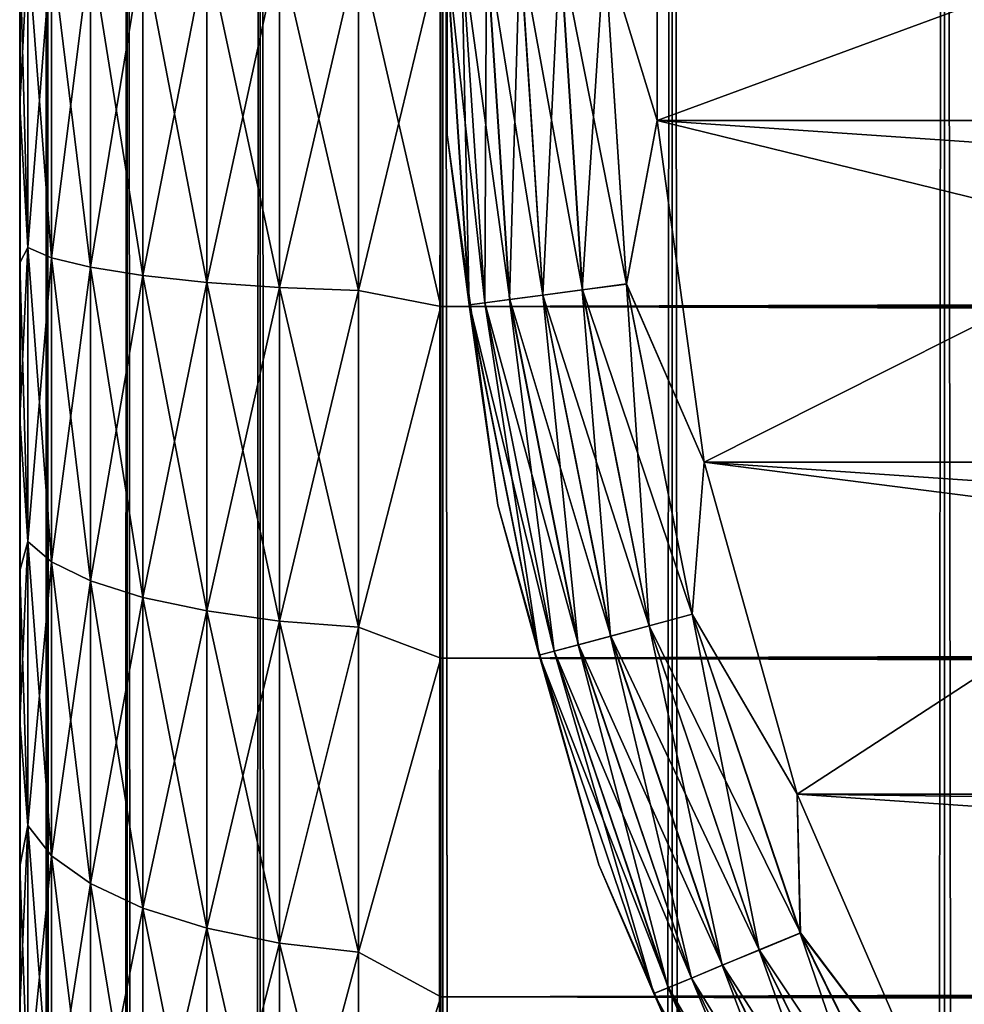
# Model space of a CAD drawing. Extents: x -265 to 265, y 0 to 1307.
# Tile 261 of 356: x -265 to -260.51, y 1274.98 to 1279.66. Entities that reach past the tile are written whole.
import ezdxf

# ---------------------------------------------------------------- set-up
doc = ezdxf.new("R2010")
doc.units = 0
doc.header["$LTSCALE"] = 81.481481
for name, color, linetype in [('103', 7, 'CONTINUOUS'), ('2', 7, 'CONTINUOUS'), ('4', 7, 'CONTINUOUS'), ('6', 7, 'CONTINUOUS'), ('83', 7, 'CONTINUOUS'), ('84', 7, 'CONTINUOUS'), ('93', 7, 'CONTINUOUS'), ('94', 7, 'CONTINUOUS'), ('95', 7, 'CONTINUOUS'), ('99', 7, 'CONTINUOUS')]:
    doc.layers.add(name, color=color, linetype=linetype)

msp = doc.modelspace()

# ---------------------------------------------------------------- linework, layer by layer
at = {"layer": '103', "color": 7, "linetype": 'CONTINUOUS'}
for points in [[(-262.9697, 1280.8872, -26), (-262.9697, 1279.1128, -26), (-262.9752, 1280, -25.7786), (-262.9697, 1280.8872, -26)], [(-261.972, 1279.1811, -25), (-261.972, 1280.8189, -25), (-262.2225, 1280, -25.0251), (-261.972, 1279.1811, -25)], [(-262.9697, 1279.1128, -26), (-262.8642, 1278.3064, -25.7786), (-262.9752, 1280, -25.7786), (-262.9697, 1279.1128, -26)], [(-262.8642, 1278.3064, -25.7786), (-262.9014, 1280, -25.5669), (-262.9752, 1280, -25.7786), (-262.8642, 1278.3064, -25.7786)], [(-262.791, 1278.316, -25.5669), (-262.7823, 1280, -25.377), (-262.9014, 1280, -25.5669), (-262.791, 1278.316, -25.5669)], [(-262.791, 1278.316, -25.5669), (-262.9014, 1280, -25.5669), (-262.8642, 1278.3064, -25.7786), (-262.791, 1278.316, -25.5669)], [(-262.6729, 1278.3316, -25.377), (-262.7823, 1280, -25.377), (-262.791, 1278.316, -25.5669), (-262.6729, 1278.3316, -25.377)], [(-262.6729, 1278.3316, -25.377), (-262.6238, 1280, -25.2184), (-262.7823, 1280, -25.377), (-262.6729, 1278.3316, -25.377)], [(-262.5158, 1278.3523, -25.2184), (-262.6238, 1280, -25.2184), (-262.6729, 1278.3316, -25.377), (-262.5158, 1278.3523, -25.2184)], [(-262.5158, 1278.3523, -25.2184), (-262.4341, 1280, -25.0991), (-262.6238, 1280, -25.2184), (-262.5158, 1278.3523, -25.2184)], [(-262.3277, 1278.377, -25.0991), (-262.4341, 1280, -25.0991), (-262.5158, 1278.3523, -25.2184), (-262.3277, 1278.377, -25.0991)], [(-262.3277, 1278.377, -25.0991), (-262.2225, 1280, -25.0251), (-262.4341, 1280, -25.0991), (-262.3277, 1278.377, -25.0991)], [(-262.118, 1278.4046, -25.0251), (-262.2225, 1280, -25.0251), (-262.3277, 1278.377, -25.0991), (-262.118, 1278.4046, -25.0251)], [(-262.118, 1278.4046, -25.0251), (-261.972, 1279.1811, -25), (-262.2225, 1280, -25.0251), (-262.118, 1278.4046, -25.0251)], [(-261.749, 1277.5585, -25), (-261.972, 1279.1811, -25), (-262.118, 1278.4046, -25.0251), (-261.749, 1277.5585, -25)], [(-262.9697, 1279.1128, -26), (-262.7281, 1277.3551, -26), (-262.8642, 1278.3064, -25.7786), (-262.9697, 1279.1128, -26)], [(-262.0104, 1276.7818, -25.0991), (-262.118, 1278.4046, -25.0251), (-262.3277, 1278.377, -25.0991), (-262.0104, 1276.7818, -25.0991)], [(-261.806, 1276.8366, -25.0251), (-261.749, 1277.5585, -25), (-262.118, 1278.4046, -25.0251), (-261.806, 1276.8366, -25.0251)], [(-261.806, 1276.8366, -25.0251), (-262.118, 1278.4046, -25.0251), (-262.0104, 1276.7818, -25.0991), (-261.806, 1276.8366, -25.0251)], [(-262.3467, 1276.6917, -25.377), (-262.5158, 1278.3523, -25.2184), (-262.6729, 1278.3316, -25.377), (-262.3467, 1276.6917, -25.377)], [(-262.1937, 1276.7327, -25.2184), (-262.3277, 1278.377, -25.0991), (-262.5158, 1278.3523, -25.2184), (-262.1937, 1276.7327, -25.2184)], [(-262.1937, 1276.7327, -25.2184), (-262.5158, 1278.3523, -25.2184), (-262.3467, 1276.6917, -25.377), (-262.1937, 1276.7327, -25.2184)], [(-262.0104, 1276.7818, -25.0991), (-262.3277, 1278.377, -25.0991), (-262.1937, 1276.7327, -25.2184), (-262.0104, 1276.7818, -25.0991)], [(-262.5331, 1276.6418, -25.7786), (-262.791, 1278.316, -25.5669), (-262.8642, 1278.3064, -25.7786), (-262.5331, 1276.6418, -25.7786)], [(-262.7281, 1277.3551, -26), (-262.5331, 1276.6418, -25.7786), (-262.8642, 1278.3064, -25.7786), (-262.7281, 1277.3551, -26)], [(-262.4618, 1276.6609, -25.5669), (-262.6729, 1278.3316, -25.377), (-262.791, 1278.316, -25.5669), (-262.4618, 1276.6609, -25.5669)], [(-262.4618, 1276.6609, -25.5669), (-262.791, 1278.316, -25.5669), (-262.5331, 1276.6418, -25.7786), (-262.4618, 1276.6609, -25.5669)], [(-262.3467, 1276.6917, -25.377), (-262.6729, 1278.3316, -25.377), (-262.4618, 1276.6609, -25.5669), (-262.3467, 1276.6917, -25.377)], [(-261.3071, 1275.9814, -25), (-261.749, 1277.5585, -25), (-261.806, 1276.8366, -25.0251), (-261.3071, 1275.9814, -25)], [(-262.7281, 1277.3551, -26), (-262.2494, 1275.6466, -26), (-262.5331, 1276.6418, -25.7786), (-262.7281, 1277.3551, -26)], [(-261.4876, 1275.2417, -25.0991), (-261.806, 1276.8366, -25.0251), (-262.0104, 1276.7818, -25.0991), (-261.4876, 1275.2417, -25.0991)], [(-261.2921, 1275.3226, -25.0251), (-261.3071, 1275.9814, -25), (-261.806, 1276.8366, -25.0251), (-261.2921, 1275.3226, -25.0251)], [(-261.2921, 1275.3226, -25.0251), (-261.806, 1276.8366, -25.0251), (-261.4876, 1275.2417, -25.0991), (-261.2921, 1275.3226, -25.0251)], [(-261.6629, 1275.1691, -25.2184), (-262.0104, 1276.7818, -25.0991), (-262.1937, 1276.7327, -25.2184), (-261.6629, 1275.1691, -25.2184)], [(-261.4876, 1275.2417, -25.0991), (-262.0104, 1276.7818, -25.0991), (-261.6629, 1275.1691, -25.2184), (-261.4876, 1275.2417, -25.0991)], [(-261.8093, 1275.1084, -25.377), (-262.1937, 1276.7327, -25.2184), (-262.3467, 1276.6917, -25.377), (-261.8093, 1275.1084, -25.377)], [(-261.6629, 1275.1691, -25.2184), (-262.1937, 1276.7327, -25.2184), (-261.8093, 1275.1084, -25.377), (-261.6629, 1275.1691, -25.2184)], [(-261.9875, 1275.0346, -25.7786), (-262.4618, 1276.6609, -25.5669), (-262.5331, 1276.6418, -25.7786), (-261.9875, 1275.0346, -25.7786)], [(-261.9193, 1275.0629, -25.5669), (-262.3467, 1276.6917, -25.377), (-262.4618, 1276.6609, -25.5669), (-261.9193, 1275.0629, -25.5669)], [(-261.9193, 1275.0629, -25.5669), (-262.4618, 1276.6609, -25.5669), (-261.9875, 1275.0346, -25.7786), (-261.9193, 1275.0629, -25.5669)], [(-261.8093, 1275.1084, -25.377), (-262.3467, 1276.6917, -25.377), (-261.9193, 1275.0629, -25.5669), (-261.8093, 1275.1084, -25.377)], [(-262.2494, 1275.6466, -26), (-261.9875, 1275.0346, -25.7786), (-262.5331, 1276.6418, -25.7786), (-262.2494, 1275.6466, -26)], [(-260.6546, 1274.4792, -25), (-261.3071, 1275.9814, -25), (-261.2921, 1275.3226, -25.0251), (-260.6546, 1274.4792, -25)], [(-262.2494, 1275.6466, -26), (-261.5425, 1274.0192, -26), (-261.9875, 1275.0346, -25.7786), (-262.2494, 1275.6466, -26)], [(-260.7682, 1273.783, -25.0991), (-261.2921, 1275.3226, -25.0251), (-261.4876, 1275.2417, -25.0991), (-260.7682, 1273.783, -25.0991)], [(-260.585, 1273.8887, -25.0251), (-260.6546, 1274.4792, -25), (-261.2921, 1275.3226, -25.0251), (-260.585, 1273.8887, -25.0251)], [(-260.585, 1273.8887, -25.0251), (-261.2921, 1275.3226, -25.0251), (-260.7682, 1273.783, -25.0991), (-260.585, 1273.8887, -25.0251)], [(-260.9326, 1273.6881, -25.2184), (-261.4876, 1275.2417, -25.0991), (-261.6629, 1275.1691, -25.2184), (-260.9326, 1273.6881, -25.2184)], [(-260.7682, 1273.783, -25.0991), (-261.4876, 1275.2417, -25.0991), (-260.9326, 1273.6881, -25.2184), (-260.7682, 1273.783, -25.0991)], [(-261.0698, 1273.6089, -25.377), (-261.6629, 1275.1691, -25.2184), (-261.8093, 1275.1084, -25.377), (-261.0698, 1273.6089, -25.377)], [(-260.9326, 1273.6881, -25.2184), (-261.6629, 1275.1691, -25.2184), (-261.0698, 1273.6089, -25.377), (-260.9326, 1273.6881, -25.2184)], [(-261.1729, 1273.5493, -25.5669), (-261.8093, 1275.1084, -25.377), (-261.9193, 1275.0629, -25.5669), (-261.1729, 1273.5493, -25.5669)], [(-261.0698, 1273.6089, -25.377), (-261.8093, 1275.1084, -25.377), (-261.1729, 1273.5493, -25.5669), (-261.0698, 1273.6089, -25.377)], [(-261.2368, 1273.5124, -25.7786), (-261.9193, 1275.0629, -25.5669), (-261.9875, 1275.0346, -25.7786), (-261.2368, 1273.5124, -25.7786)], [(-261.1729, 1273.5493, -25.5669), (-261.9193, 1275.0629, -25.5669), (-261.2368, 1273.5124, -25.7786), (-261.1729, 1273.5493, -25.5669)], [(-261.5425, 1274.0192, -26), (-261.2368, 1273.5124, -25.7786), (-261.9875, 1275.0346, -25.7786), (-261.5425, 1274.0192, -26)]]:
    msp.add_3dface(points, dxfattribs=at)
at = {"layer": '2', "color": 7, "linetype": 'CONTINUOUS'}
for points in [[(-265, 1280, 38), (-265, 1280, 17), (-265, 1279.251, 17.0267), (-265, 1280, 38)], [(-265, 1279.251, 37.9733), (-265, 1280, 38), (-265, 1279.251, 17.0267), (-265, 1279.251, 37.9733)], [(-265, 1278.5057, 37.8931), (-265, 1279.251, 37.9733), (-265, 1278.5057, 17.1069), (-265, 1278.5057, 37.8931)], [(-265, 1278.5057, 17.1069), (-265, 1279.251, 37.9733), (-265, 1279.251, 17.0267), (-265, 1278.5057, 17.1069)], [(-265, 1277.7681, 37.7601), (-265, 1278.5057, 37.8931), (-265, 1277.7681, 17.2399), (-265, 1277.7681, 37.7601)], [(-265, 1277.7681, 17.2399), (-265, 1278.5057, 37.8931), (-265, 1278.5057, 17.1069), (-265, 1277.7681, 17.2399)], [(-265, 1277.0419, 37.5747), (-265, 1277.7681, 37.7601), (-265, 1277.0419, 17.4253), (-265, 1277.0419, 37.5747)], [(-265, 1277.0419, 17.4253), (-265, 1277.7681, 37.7601), (-265, 1277.7681, 17.2399), (-265, 1277.0419, 17.4253)], [(-265, 1276.3307, 37.338), (-265, 1277.0419, 37.5747), (-265, 1276.3307, 17.662), (-265, 1276.3307, 37.338)], [(-265, 1276.3307, 17.662), (-265, 1277.0419, 37.5747), (-265, 1277.0419, 17.4253), (-265, 1276.3307, 17.662)], [(-265, 1275.6382, 37.0512), (-265, 1276.3307, 37.338), (-265, 1275.6382, 17.9488), (-265, 1275.6382, 37.0512)], [(-265, 1275.6382, 17.9488), (-265, 1276.3307, 37.338), (-265, 1276.3307, 17.662), (-265, 1275.6382, 17.9488)], [(-265, 1274.9679, 36.7156), (-265, 1275.6382, 37.0512), (-265, 1274.9679, 18.2844), (-265, 1274.9679, 36.7156)], [(-265, 1274.9679, 18.2844), (-265, 1275.6382, 37.0512), (-265, 1275.6382, 17.9488), (-265, 1274.9679, 18.2844)]]:
    msp.add_3dface(points, dxfattribs=at)
at = {"layer": '4', "color": 7, "linetype": 'CONTINUOUS'}
for points in [[(263, 1280, 40), (-263, 1280, 40), (-263, 1278.2979, 39.8836), (263, 1280, 40)], [(-263, 1280, 15), (263, 1280, 15), (263, 1278.2979, 15.1164), (-263, 1280, 15)], [(-263, 1278.2979, 15.1164), (-263, 1280, 15), (263, 1278.2979, 15.1164), (-263, 1278.2979, 15.1164)], [(263, 1280, 40), (-263, 1278.2979, 39.8836), (263, 1278.2979, 39.8836), (263, 1280, 40)], [(-263, 1276.6275, 15.4635), (-263, 1278.2979, 15.1164), (263, 1276.6275, 15.4635), (-263, 1276.6275, 15.4635)], [(263, 1276.6275, 15.4635), (-263, 1278.2979, 15.1164), (263, 1278.2979, 15.1164), (263, 1276.6275, 15.4635)], [(-263, 1278.2979, 39.8836), (-263, 1276.6275, 39.5365), (263, 1278.2979, 39.8836), (-263, 1278.2979, 39.8836)], [(263, 1278.2979, 39.8836), (-263, 1276.6275, 39.5365), (263, 1276.6275, 39.5365), (263, 1278.2979, 39.8836)], [(-263, 1275.02, 16.0349), (-263, 1276.6275, 15.4635), (263, 1275.02, 16.0349), (-263, 1275.02, 16.0349)], [(263, 1275.02, 16.0349), (-263, 1276.6275, 15.4635), (263, 1276.6275, 15.4635), (263, 1275.02, 16.0349)], [(-263, 1276.6275, 39.5365), (-263, 1275.02, 38.9651), (263, 1276.6275, 39.5365), (-263, 1276.6275, 39.5365)], [(263, 1276.6275, 39.5365), (-263, 1275.02, 38.9651), (263, 1275.02, 38.9651), (263, 1276.6275, 39.5365)], [(-263, 1273.5052, 16.8198), (-263, 1275.02, 16.0349), (263, 1273.5052, 16.8198), (-263, 1273.5052, 16.8198)], [(263, 1273.5052, 16.8198), (-263, 1275.02, 16.0349), (263, 1275.02, 16.0349), (263, 1273.5052, 16.8198)], [(-263, 1275.02, 38.9651), (-263, 1273.5052, 38.1802), (263, 1275.02, 38.9651), (-263, 1275.02, 38.9651)], [(263, 1275.02, 38.9651), (-263, 1273.5052, 38.1802), (263, 1273.5052, 38.1802), (263, 1275.02, 38.9651)]]:
    msp.add_3dface(points, dxfattribs=at)
at = {"layer": '6', "color": 7, "linetype": 'CONTINUOUS'}
for points in [[(-265, 1279.251, 17.0267), (-265, 1280, 17), (-264.962, 1278.5788, 16.7053), (-265, 1279.251, 17.0267)], [(-264.962, 1278.5788, 16.7053), (-265, 1280, 17), (-264.962, 1280, 16.6121), (-264.962, 1278.5788, 16.7053)], [(-265, 1280, 38), (-265, 1279.251, 37.9733), (-264.962, 1280, 38.3879), (-265, 1280, 38)], [(-264.962, 1280, 38.3879), (-265, 1279.251, 37.9733), (-264.962, 1278.5788, 38.2947), (-264.962, 1280, 38.3879)], [(-264.962, 1280, 38.3879), (-264.962, 1278.5788, 38.2947), (-264.8485, 1280, 38.7636), (-264.962, 1280, 38.3879)], [(-264.8485, 1280, 38.7636), (-264.962, 1278.5788, 38.2947), (-264.8485, 1278.5298, 38.6672), (-264.8485, 1280, 38.7636)], [(-264.962, 1278.5788, 16.7053), (-264.962, 1280, 16.6121), (-264.8485, 1278.5298, 16.3328), (-264.962, 1278.5788, 16.7053)], [(-264.8485, 1278.5298, 16.3328), (-264.962, 1280, 16.6121), (-264.8485, 1280, 16.2364), (-264.8485, 1278.5298, 16.3328)], [(-264.8485, 1280, 38.7636), (-264.8485, 1278.5298, 38.6672), (-264.6638, 1280, 39.1098), (-264.8485, 1280, 38.7636)], [(-264.6638, 1280, 39.1098), (-264.8485, 1278.5298, 38.6672), (-264.6638, 1278.4846, 39.0105), (-264.6638, 1280, 39.1098)], [(-264.8485, 1278.5298, 16.3328), (-264.8485, 1280, 16.2364), (-264.6638, 1278.4846, 15.9895), (-264.8485, 1278.5298, 16.3328)], [(-264.6638, 1278.4846, 15.9895), (-264.8485, 1280, 16.2364), (-264.6638, 1280, 15.8902), (-264.6638, 1278.4846, 15.9895)], [(-264.6638, 1280, 39.1098), (-264.6638, 1278.4846, 39.0105), (-264.415, 1280, 39.4134), (-264.6638, 1280, 39.1098)], [(-264.415, 1280, 39.4134), (-264.6638, 1278.4846, 39.0105), (-264.415, 1278.445, 39.3115), (-264.415, 1280, 39.4134)], [(-264.6638, 1278.4846, 15.9895), (-264.6638, 1280, 15.8902), (-264.415, 1278.445, 15.6885), (-264.6638, 1278.4846, 15.9895)], [(-264.415, 1278.445, 15.6885), (-264.6638, 1280, 15.8902), (-264.415, 1280, 15.5866), (-264.415, 1278.445, 15.6885)], [(-264.415, 1280, 39.4134), (-264.415, 1278.445, 39.3115), (-264.1118, 1280, 39.6625), (-264.415, 1280, 39.4134)], [(-264.1118, 1280, 39.6625), (-264.415, 1278.445, 39.3115), (-264.1118, 1278.4125, 39.5585), (-264.1118, 1280, 39.6625)], [(-264.415, 1278.445, 15.6885), (-264.415, 1280, 15.5866), (-264.1118, 1278.4125, 15.4415), (-264.415, 1278.445, 15.6885)], [(-264.1118, 1278.4125, 15.4415), (-264.415, 1280, 15.5866), (-264.1118, 1280, 15.3375), (-264.1118, 1278.4125, 15.4415)], [(-264.1118, 1280, 39.6625), (-264.1118, 1278.4125, 39.5585), (-263.7657, 1280, 39.8476), (-264.1118, 1280, 39.6625)], [(-263.7657, 1280, 39.8476), (-264.1118, 1278.4125, 39.5585), (-263.7657, 1278.3883, 39.742), (-263.7657, 1280, 39.8476)], [(-264.1118, 1278.4125, 15.4415), (-264.1118, 1280, 15.3375), (-263.7657, 1278.3883, 15.258), (-264.1118, 1278.4125, 15.4415)], [(-263.7657, 1278.3883, 15.258), (-264.1118, 1280, 15.3375), (-263.7657, 1280, 15.1524), (-263.7657, 1278.3883, 15.258)], [(-263.7657, 1280, 39.8476), (-263.7657, 1278.3883, 39.742), (-263.3902, 1280, 39.9616), (-263.7657, 1280, 39.8476)], [(-263.3902, 1280, 39.9616), (-263.7657, 1278.3883, 39.742), (-263.3902, 1278.3734, 39.855), (-263.3902, 1280, 39.9616)], [(-263.7657, 1278.3883, 15.258), (-263.7657, 1280, 15.1524), (-263.3902, 1278.3734, 15.145), (-263.7657, 1278.3883, 15.258)], [(-263.3902, 1278.3734, 15.145), (-263.7657, 1280, 15.1524), (-263.3902, 1280, 15.0384), (-263.3902, 1278.3734, 15.145)], [(-263, 1278.2979, 39.8836), (-263, 1280, 40), (-263.3902, 1278.3734, 39.855), (-263, 1278.2979, 39.8836)], [(-263, 1280, 40), (-263.3902, 1280, 39.9616), (-263.3902, 1278.3734, 39.855), (-263, 1280, 40)], [(-263, 1280, 15), (-263, 1278.2979, 15.1164), (-263.3902, 1280, 15.0384), (-263, 1280, 15)], [(-263, 1278.2979, 15.1164), (-263.3902, 1278.3734, 15.145), (-263.3902, 1280, 15.0384), (-263, 1278.2979, 15.1164)], [(-265, 1279.251, 37.9733), (-265, 1278.5057, 37.8931), (-264.962, 1278.5788, 38.2947), (-265, 1279.251, 37.9733)], [(-265, 1278.5057, 17.1069), (-265, 1279.251, 17.0267), (-264.962, 1278.5788, 16.7053), (-265, 1278.5057, 17.1069)], [(-265, 1278.5057, 37.8931), (-265, 1277.7681, 37.7601), (-264.962, 1278.5788, 38.2947), (-265, 1278.5057, 37.8931)], [(-264.962, 1278.5788, 38.2947), (-265, 1277.7681, 37.7601), (-264.962, 1277.182, 38.0169), (-264.962, 1278.5788, 38.2947)], [(-264.962, 1277.182, 16.9831), (-265, 1278.5057, 17.1069), (-264.962, 1278.5788, 16.7053), (-264.962, 1277.182, 16.9831)], [(-264.962, 1278.5788, 38.2947), (-264.962, 1277.182, 38.0169), (-264.8485, 1278.5298, 38.6672), (-264.962, 1278.5788, 38.2947)], [(-264.962, 1277.182, 16.9831), (-264.962, 1278.5788, 16.7053), (-264.8485, 1277.0848, 16.6202), (-264.962, 1277.182, 16.9831)], [(-264.8485, 1277.0848, 16.6202), (-264.962, 1278.5788, 16.7053), (-264.8485, 1278.5298, 16.3328), (-264.8485, 1277.0848, 16.6202)], [(-264.8485, 1278.5298, 38.6672), (-264.962, 1277.182, 38.0169), (-264.8485, 1277.0848, 38.3798), (-264.8485, 1278.5298, 38.6672)], [(-264.8485, 1278.5298, 38.6672), (-264.8485, 1277.0848, 38.3798), (-264.6638, 1278.4846, 39.0105), (-264.8485, 1278.5298, 38.6672)], [(-264.8485, 1277.0848, 16.6202), (-264.8485, 1278.5298, 16.3328), (-264.6638, 1276.9952, 16.2858), (-264.8485, 1277.0848, 16.6202)], [(-264.6638, 1276.9952, 16.2858), (-264.8485, 1278.5298, 16.3328), (-264.6638, 1278.4846, 15.9895), (-264.6638, 1276.9952, 16.2858)], [(-265, 1277.7681, 17.2399), (-265, 1278.5057, 17.1069), (-264.962, 1277.182, 16.9831), (-265, 1277.7681, 17.2399)], [(-264.6638, 1278.4846, 39.0105), (-264.8485, 1277.0848, 38.3798), (-264.6638, 1276.9952, 38.7142), (-264.6638, 1278.4846, 39.0105)], [(-264.6638, 1278.4846, 39.0105), (-264.6638, 1276.9952, 38.7142), (-264.415, 1278.445, 39.3115), (-264.6638, 1278.4846, 39.0105)], [(-264.6638, 1276.9952, 16.2858), (-264.6638, 1278.4846, 15.9895), (-264.415, 1276.9166, 15.9926), (-264.6638, 1276.9952, 16.2858)], [(-264.415, 1276.9166, 15.9926), (-264.6638, 1278.4846, 15.9895), (-264.415, 1278.445, 15.6885), (-264.415, 1276.9166, 15.9926)], [(-264.415, 1278.445, 39.3115), (-264.6638, 1276.9952, 38.7142), (-264.415, 1276.9166, 39.0074), (-264.415, 1278.445, 39.3115)], [(-264.415, 1278.445, 39.3115), (-264.415, 1276.9166, 39.0074), (-264.1118, 1278.4125, 39.5585), (-264.415, 1278.445, 39.3115)], [(-264.415, 1276.9166, 15.9926), (-264.415, 1278.445, 15.6885), (-264.1118, 1276.8521, 15.7519), (-264.415, 1276.9166, 15.9926)], [(-264.1118, 1276.8521, 15.7519), (-264.415, 1278.445, 15.6885), (-264.1118, 1278.4125, 15.4415), (-264.1118, 1276.8521, 15.7519)], [(-264.1118, 1278.4125, 39.5585), (-264.415, 1276.9166, 39.0074), (-264.1118, 1276.8521, 39.2481), (-264.1118, 1278.4125, 39.5585)], [(-264.1118, 1278.4125, 39.5585), (-264.1118, 1276.8521, 39.2481), (-263.7657, 1278.3883, 39.742), (-264.1118, 1278.4125, 39.5585)], [(-264.1118, 1276.8521, 15.7519), (-264.1118, 1278.4125, 15.4415), (-263.7657, 1276.8042, 15.5731), (-264.1118, 1276.8521, 15.7519)], [(-263.7657, 1276.8042, 15.5731), (-264.1118, 1278.4125, 15.4415), (-263.7657, 1278.3883, 15.258), (-263.7657, 1276.8042, 15.5731)], [(-263.7657, 1278.3883, 39.742), (-264.1118, 1276.8521, 39.2481), (-263.7657, 1276.8042, 39.4269), (-263.7657, 1278.3883, 39.742)], [(-263.7657, 1278.3883, 39.742), (-263.7657, 1276.8042, 39.4269), (-263.3902, 1278.3734, 39.855), (-263.7657, 1278.3883, 39.742)], [(-263.7657, 1276.8042, 15.5731), (-263.7657, 1278.3883, 15.258), (-263.3902, 1276.7747, 15.463), (-263.7657, 1276.8042, 15.5731)], [(-263.3902, 1276.7747, 15.463), (-263.7657, 1278.3883, 15.258), (-263.3902, 1278.3734, 15.145), (-263.3902, 1276.7747, 15.463)], [(-263.3902, 1278.3734, 39.855), (-263.7657, 1276.8042, 39.4269), (-263.3902, 1276.7747, 39.537), (-263.3902, 1278.3734, 39.855)], [(-263, 1278.2979, 15.1164), (-263.3902, 1276.7747, 15.463), (-263.3902, 1278.3734, 15.145), (-263, 1278.2979, 15.1164)], [(-263, 1278.2979, 39.8836), (-263.3902, 1278.3734, 39.855), (-263.3902, 1276.7747, 39.537), (-263, 1278.2979, 39.8836)], [(-263, 1278.2979, 15.1164), (-263, 1276.6275, 15.4635), (-263.3902, 1276.7747, 15.463), (-263, 1278.2979, 15.1164)], [(-263, 1276.6275, 39.5365), (-263, 1278.2979, 39.8836), (-263.3902, 1276.7747, 39.537), (-263, 1276.6275, 39.5365)], [(-265, 1277.7681, 37.7601), (-265, 1277.0419, 37.5747), (-264.962, 1277.182, 38.0169), (-265, 1277.7681, 37.7601)], [(-265, 1277.0419, 17.4253), (-265, 1277.7681, 17.2399), (-264.962, 1277.182, 16.9831), (-265, 1277.0419, 17.4253)], [(-265, 1277.0419, 37.5747), (-265, 1276.3307, 37.338), (-264.962, 1277.182, 38.0169), (-265, 1277.0419, 37.5747)], [(-264.962, 1277.182, 38.0169), (-265, 1276.3307, 37.338), (-264.962, 1275.8334, 37.5591), (-264.962, 1277.182, 38.0169)], [(-264.962, 1275.8334, 17.4409), (-265, 1277.0419, 17.4253), (-264.962, 1277.182, 16.9831), (-264.962, 1275.8334, 17.4409)], [(-264.962, 1277.182, 38.0169), (-264.962, 1275.8334, 37.5591), (-264.8485, 1277.0848, 38.3798), (-264.962, 1277.182, 38.0169)], [(-264.962, 1275.8334, 17.4409), (-264.962, 1277.182, 16.9831), (-264.8485, 1275.6896, 17.0938), (-264.962, 1275.8334, 17.4409)], [(-264.8485, 1275.6896, 17.0938), (-264.962, 1277.182, 16.9831), (-264.8485, 1277.0848, 16.6202), (-264.8485, 1275.6896, 17.0938)], [(-264.8485, 1277.0848, 38.3798), (-264.962, 1275.8334, 37.5591), (-264.8485, 1275.6896, 37.9062), (-264.8485, 1277.0848, 38.3798)], [(-264.8485, 1277.0848, 38.3798), (-264.8485, 1275.6896, 37.9062), (-264.6638, 1276.9952, 38.7142), (-264.8485, 1277.0848, 38.3798)], [(-264.8485, 1275.6896, 17.0938), (-264.8485, 1277.0848, 16.6202), (-264.6638, 1275.5571, 16.7739), (-264.8485, 1275.6896, 17.0938)], [(-264.6638, 1275.5571, 16.7739), (-264.8485, 1277.0848, 16.6202), (-264.6638, 1276.9952, 16.2858), (-264.6638, 1275.5571, 16.7739)], [(-265, 1276.3307, 17.662), (-265, 1277.0419, 17.4253), (-264.962, 1275.8334, 17.4409), (-265, 1276.3307, 17.662)], [(-264.6638, 1276.9952, 38.7142), (-264.8485, 1275.6896, 37.9062), (-264.6638, 1275.5571, 38.2261), (-264.6638, 1276.9952, 38.7142)], [(-264.6638, 1276.9952, 38.7142), (-264.6638, 1275.5571, 38.2261), (-264.415, 1276.9166, 39.0074), (-264.6638, 1276.9952, 38.7142)], [(-264.6638, 1275.5571, 16.7739), (-264.6638, 1276.9952, 16.2858), (-264.415, 1275.4409, 16.4935), (-264.6638, 1275.5571, 16.7739)], [(-264.415, 1275.4409, 16.4935), (-264.6638, 1276.9952, 16.2858), (-264.415, 1276.9166, 15.9926), (-264.415, 1275.4409, 16.4935)], [(-264.415, 1276.9166, 39.0074), (-264.6638, 1275.5571, 38.2261), (-264.415, 1275.4409, 38.5065), (-264.415, 1276.9166, 39.0074)], [(-264.415, 1276.9166, 39.0074), (-264.415, 1275.4409, 38.5065), (-264.1118, 1276.8521, 39.2481), (-264.415, 1276.9166, 39.0074)], [(-264.415, 1275.4409, 16.4935), (-264.415, 1276.9166, 15.9926), (-264.1118, 1275.3456, 16.2633), (-264.415, 1275.4409, 16.4935)], [(-264.1118, 1275.3456, 16.2633), (-264.415, 1276.9166, 15.9926), (-264.1118, 1276.8521, 15.7519), (-264.1118, 1275.3456, 16.2633)], [(-264.1118, 1276.8521, 39.2481), (-264.415, 1275.4409, 38.5065), (-264.1118, 1275.3456, 38.7367), (-264.1118, 1276.8521, 39.2481)], [(-264.1118, 1276.8521, 39.2481), (-264.1118, 1275.3456, 38.7367), (-263.7657, 1276.8042, 39.4269), (-264.1118, 1276.8521, 39.2481)], [(-264.1118, 1275.3456, 16.2633), (-264.1118, 1276.8521, 15.7519), (-263.7657, 1275.2748, 16.0923), (-264.1118, 1275.3456, 16.2633)], [(-263.7657, 1275.2748, 16.0923), (-264.1118, 1276.8521, 15.7519), (-263.7657, 1276.8042, 15.5731), (-263.7657, 1275.2748, 16.0923)], [(-263.7657, 1276.8042, 39.4269), (-264.1118, 1275.3456, 38.7367), (-263.7657, 1275.2748, 38.9077), (-263.7657, 1276.8042, 39.4269)], [(-263.7657, 1276.8042, 39.4269), (-263.7657, 1275.2748, 38.9077), (-263.3902, 1276.7747, 39.537), (-263.7657, 1276.8042, 39.4269)], [(-263.7657, 1275.2748, 16.0923), (-263.7657, 1276.8042, 15.5731), (-263.3902, 1275.2312, 15.987), (-263.7657, 1275.2748, 16.0923)], [(-263.3902, 1275.2312, 15.987), (-263.7657, 1276.8042, 15.5731), (-263.3902, 1276.7747, 15.463), (-263.3902, 1275.2312, 15.987)], [(-263.3902, 1276.7747, 39.537), (-263.7657, 1275.2748, 38.9077), (-263.3902, 1275.2312, 39.013), (-263.3902, 1276.7747, 39.537)], [(-263, 1276.6275, 15.4635), (-263.3902, 1275.2312, 15.987), (-263.3902, 1276.7747, 15.463), (-263, 1276.6275, 15.4635)], [(-263, 1276.6275, 39.5365), (-263.3902, 1276.7747, 39.537), (-263.3902, 1275.2312, 39.013), (-263, 1276.6275, 39.5365)], [(-263, 1276.6275, 15.4635), (-263, 1275.02, 16.0349), (-263.3902, 1275.2312, 15.987), (-263, 1276.6275, 15.4635)], [(-263, 1275.02, 38.9651), (-263, 1276.6275, 39.5365), (-263.3902, 1275.2312, 39.013), (-263, 1275.02, 38.9651)], [(-265, 1276.3307, 37.338), (-265, 1275.6382, 37.0512), (-264.962, 1275.8334, 37.5591), (-265, 1276.3307, 37.338)], [(-265, 1275.6382, 17.9488), (-265, 1276.3307, 17.662), (-264.962, 1275.8334, 17.4409), (-265, 1275.6382, 17.9488)], [(-265, 1275.6382, 37.0512), (-265, 1274.9679, 36.7156), (-264.962, 1275.8334, 37.5591), (-265, 1275.6382, 37.0512)], [(-264.962, 1275.8334, 37.5591), (-265, 1274.9679, 36.7156), (-264.962, 1274.5561, 36.9292), (-264.962, 1275.8334, 37.5591)], [(-264.962, 1274.5561, 18.0708), (-265, 1275.6382, 17.9488), (-264.962, 1275.8334, 17.4409), (-264.962, 1274.5561, 18.0708)], [(-264.962, 1275.8334, 37.5591), (-264.962, 1274.5561, 36.9292), (-264.8485, 1275.6896, 37.9062), (-264.962, 1275.8334, 37.5591)], [(-264.962, 1274.5561, 18.0708), (-264.962, 1275.8334, 17.4409), (-264.8485, 1274.3682, 17.7455), (-264.962, 1274.5561, 18.0708)], [(-264.8485, 1274.3682, 17.7455), (-264.962, 1275.8334, 17.4409), (-264.8485, 1275.6896, 17.0938), (-264.8485, 1274.3682, 17.7455)], [(-264.8485, 1275.6896, 37.9062), (-264.962, 1274.5561, 36.9292), (-264.8485, 1274.3682, 37.2545), (-264.8485, 1275.6896, 37.9062)], [(-264.8485, 1275.6896, 37.9062), (-264.8485, 1274.3682, 37.2545), (-264.6638, 1275.5571, 38.2261), (-264.8485, 1275.6896, 37.9062)], [(-264.8485, 1274.3682, 17.7455), (-264.8485, 1275.6896, 17.0938), (-264.6638, 1274.1951, 17.4456), (-264.8485, 1274.3682, 17.7455)], [(-264.6638, 1274.1951, 17.4456), (-264.8485, 1275.6896, 17.0938), (-264.6638, 1275.5571, 16.7739), (-264.6638, 1274.1951, 17.4456)], [(-265, 1274.9679, 18.2844), (-265, 1275.6382, 17.9488), (-264.962, 1274.5561, 18.0708), (-265, 1274.9679, 18.2844)], [(-264.6638, 1275.5571, 38.2261), (-264.8485, 1274.3682, 37.2545), (-264.6638, 1274.1951, 37.5544), (-264.6638, 1275.5571, 38.2261)], [(-264.6638, 1275.5571, 38.2261), (-264.6638, 1274.1951, 37.5544), (-264.415, 1275.4409, 38.5065), (-264.6638, 1275.5571, 38.2261)], [(-264.6638, 1274.1951, 17.4456), (-264.6638, 1275.5571, 16.7739), (-264.415, 1274.0433, 17.1827), (-264.6638, 1274.1951, 17.4456)], [(-264.415, 1274.0433, 17.1827), (-264.6638, 1275.5571, 16.7739), (-264.415, 1275.4409, 16.4935), (-264.415, 1274.0433, 17.1827)], [(-264.415, 1275.4409, 38.5065), (-264.6638, 1274.1951, 37.5544), (-264.415, 1274.0433, 37.8173), (-264.415, 1275.4409, 38.5065)], [(-264.415, 1275.4409, 38.5065), (-264.415, 1274.0433, 37.8173), (-264.1118, 1275.3456, 38.7367), (-264.415, 1275.4409, 38.5065)], [(-264.415, 1274.0433, 17.1827), (-264.415, 1275.4409, 16.4935), (-264.1118, 1273.9187, 16.967), (-264.415, 1274.0433, 17.1827)], [(-264.1118, 1273.9187, 16.967), (-264.415, 1275.4409, 16.4935), (-264.1118, 1275.3456, 16.2633), (-264.1118, 1273.9187, 16.967)], [(-264.1118, 1275.3456, 38.7367), (-264.415, 1274.0433, 37.8173), (-264.1118, 1273.9187, 38.033), (-264.1118, 1275.3456, 38.7367)], [(-264.1118, 1275.3456, 38.7367), (-264.1118, 1273.9187, 38.033), (-263.7657, 1275.2748, 38.9077), (-264.1118, 1275.3456, 38.7367)], [(-264.1118, 1273.9187, 16.967), (-264.1118, 1275.3456, 16.2633), (-263.7657, 1273.8262, 16.8067), (-264.1118, 1273.9187, 16.967)], [(-263.7657, 1273.8262, 16.8067), (-264.1118, 1275.3456, 16.2633), (-263.7657, 1275.2748, 16.0923), (-263.7657, 1273.8262, 16.8067)], [(-263.7657, 1275.2748, 38.9077), (-264.1118, 1273.9187, 38.033), (-263.7657, 1273.8262, 38.1933), (-263.7657, 1275.2748, 38.9077)], [(-263.7657, 1275.2748, 38.9077), (-263.7657, 1273.8262, 38.1933), (-263.3902, 1275.2312, 39.013), (-263.7657, 1275.2748, 38.9077)], [(-263.7657, 1273.8262, 16.8067), (-263.7657, 1275.2748, 16.0923), (-263.3902, 1273.7692, 16.708), (-263.7657, 1273.8262, 16.8067)], [(-263.3902, 1273.7692, 16.708), (-263.7657, 1275.2748, 16.0923), (-263.3902, 1275.2312, 15.987), (-263.3902, 1273.7692, 16.708)], [(-263.3902, 1275.2312, 39.013), (-263.7657, 1273.8262, 38.1933), (-263.3902, 1273.7692, 38.292), (-263.3902, 1275.2312, 39.013)], [(-263, 1275.02, 16.0349), (-263.3902, 1273.7692, 16.708), (-263.3902, 1275.2312, 15.987), (-263, 1275.02, 16.0349)], [(-263, 1275.02, 38.9651), (-263.3902, 1275.2312, 39.013), (-263.3902, 1273.7692, 38.292), (-263, 1275.02, 38.9651)], [(-263, 1275.02, 16.0349), (-263, 1273.5052, 16.8198), (-263.3902, 1273.7692, 16.708), (-263, 1275.02, 16.0349)], [(-263, 1273.5052, 38.1802), (-263, 1275.02, 38.9651), (-263.3902, 1273.7692, 38.292), (-263, 1273.5052, 38.1802)]]:
    msp.add_3dface(points, dxfattribs=at)
at = {"layer": '83', "color": 7, "linetype": 'CONTINUOUS'}
for points in [[(-265, 1), (-264.8717, 1, 1.9579), (-265, 1299), (-265, 1)], [(-265, 1299), (-264.8717, 1, 1.9579), (-264.8717, 1299, 1.9579), (-265, 1299)], [(-264.8717, 1, 1.9579), (-264.4889, 1, 3.8823), (-264.8717, 1299, 1.9579), (-264.8717, 1, 1.9579)], [(-264.8717, 1299, 1.9579), (-264.4889, 1, 3.8823), (-264.4889, 1299, 3.8823), (-264.8717, 1299, 1.9579)], [(-264.4889, 1, 3.8823), (-263.8582, 1, 5.7403), (-264.4889, 1299, 3.8823), (-264.4889, 1, 3.8823)], [(-264.4889, 1299, 3.8823), (-263.8582, 1, 5.7403), (-263.8582, 1299, 5.7403), (-264.4889, 1299, 3.8823)], [(-263.8582, 1, 5.7403), (-262.9904, 1, 7.5), (-263.8582, 1299, 5.7403), (-263.8582, 1, 5.7403)], [(-263.8582, 1299, 5.7403), (-262.9904, 1, 7.5), (-262.9904, 1299, 7.5), (-263.8582, 1299, 5.7403)], [(-262.9904, 1, 7.5), (-261.9003, 1, 9.1314), (-262.9904, 1299, 7.5), (-262.9904, 1, 7.5)], [(-262.9904, 1299, 7.5), (-261.9003, 1, 9.1314), (-261.9003, 1299, 9.1314), (-262.9904, 1299, 7.5)], [(-261.9003, 1, 9.1314), (-260.6066, 1, 10.6066), (-261.9003, 1299, 9.1314), (-261.9003, 1, 9.1314)], [(-261.9003, 1299, 9.1314), (-260.6066, 1, 10.6066), (-260.6066, 1299, 10.6066), (-261.9003, 1299, 9.1314)], [(-260.6066, 1, 10.6066), (-259.1314, 1, 11.9003), (-260.6066, 1299, 10.6066), (-260.6066, 1, 10.6066)], [(-260.6066, 1299, 10.6066), (-259.1314, 1, 11.9003), (-259.1314, 1299, 11.9003), (-260.6066, 1299, 10.6066)]]:
    msp.add_3dface(points, dxfattribs=at)
at = {"layer": '84', "color": 7, "linetype": 'CONTINUOUS'}
for points in [[(-265, 1), (-265, 1299), (-264.8717, 1299, -1.9579), (-265, 1)], [(-264.8717, 1, -1.9579), (-265, 1), (-264.8717, 1299, -1.9579), (-264.8717, 1, -1.9579)], [(-264.4889, 1, -3.8823), (-264.8717, 1, -1.9579), (-264.4889, 1299, -3.8823), (-264.4889, 1, -3.8823)], [(-264.4889, 1299, -3.8823), (-264.8717, 1, -1.9579), (-264.8717, 1299, -1.9579), (-264.4889, 1299, -3.8823)], [(-263.8582, 1, -5.7403), (-264.4889, 1, -3.8823), (-263.8582, 1299, -5.7403), (-263.8582, 1, -5.7403)], [(-263.8582, 1299, -5.7403), (-264.4889, 1, -3.8823), (-264.4889, 1299, -3.8823), (-263.8582, 1299, -5.7403)], [(-262.9904, 1, -7.5), (-263.8582, 1, -5.7403), (-262.9904, 1299, -7.5), (-262.9904, 1, -7.5)], [(-262.9904, 1299, -7.5), (-263.8582, 1, -5.7403), (-263.8582, 1299, -5.7403), (-262.9904, 1299, -7.5)], [(-261.9003, 1, -9.1314), (-262.9904, 1, -7.5), (-261.9003, 1299, -9.1314), (-261.9003, 1, -9.1314)], [(-261.9003, 1299, -9.1314), (-262.9904, 1, -7.5), (-262.9904, 1299, -7.5), (-261.9003, 1299, -9.1314)], [(-260.6066, 1, -10.6066), (-261.9003, 1, -9.1314), (-260.6066, 1299, -10.6066), (-260.6066, 1, -10.6066)], [(-260.6066, 1299, -10.6066), (-261.9003, 1, -9.1314), (-261.9003, 1299, -9.1314), (-260.6066, 1299, -10.6066)], [(-260.6066, 1, -10.6066), (-260.6066, 1299, -10.6066), (-259.75, 1280, -11.399), (-260.6066, 1, -10.6066)], [(-260.6066, 1, -10.6066), (-259.75, 1280, -11.399), (-259.75, 20, -11.399), (-260.6066, 1, -10.6066)]]:
    msp.add_3dface(points, dxfattribs=at)
at = {"layer": '93', "color": 7, "linetype": 'CONTINUOUS'}
for points in [[(-261.972, 1279.1811, -25), (-259.75, 1280, -25), (-261.972, 1280.8189, -25), (-261.972, 1279.1811, -25)], [(-259.6508, 1278.6124, -25), (-259.75, 1280, -25), (-261.972, 1279.1811, -25), (-259.6508, 1278.6124, -25)], [(-261.749, 1277.5585, -25), (-259.6508, 1278.6124, -25), (-261.972, 1279.1811, -25), (-261.749, 1277.5585, -25)], [(-259.3551, 1277.2531, -25), (-259.6508, 1278.6124, -25), (-261.749, 1277.5585, -25), (-259.3551, 1277.2531, -25)], [(-261.3071, 1275.9814, -25), (-259.3551, 1277.2531, -25), (-261.749, 1277.5585, -25), (-261.3071, 1275.9814, -25)], [(-258.8689, 1275.9497, -25), (-259.3551, 1277.2531, -25), (-261.3071, 1275.9814, -25), (-258.8689, 1275.9497, -25)], [(-260.6546, 1274.4792, -25), (-258.8689, 1275.9497, -25), (-261.3071, 1275.9814, -25), (-260.6546, 1274.4792, -25)], [(-258.2022, 1274.7288, -25), (-258.8689, 1275.9497, -25), (-260.6546, 1274.4792, -25), (-258.2022, 1274.7288, -25)]]:
    msp.add_3dface(points, dxfattribs=at)
at = {"layer": '94', "color": 7, "linetype": 'CONTINUOUS'}
for points in [[(-261.972, 1279.1811, -75), (-261.972, 1280.8189, -75), (-238.028, 1279.1811, -75), (-261.972, 1279.1811, -75)], [(-238.028, 1279.1811, -75), (-261.972, 1280.8189, -75), (-238.028, 1280.8189, -75), (-238.028, 1279.1811, -75)], [(-261.749, 1277.5585, -75), (-261.972, 1279.1811, -75), (-238.251, 1277.5585, -75), (-261.749, 1277.5585, -75)], [(-238.251, 1277.5585, -75), (-261.972, 1279.1811, -75), (-238.028, 1279.1811, -75), (-238.251, 1277.5585, -75)], [(-261.3071, 1275.9814, -75), (-261.749, 1277.5585, -75), (-238.6929, 1275.9814, -75), (-261.3071, 1275.9814, -75)], [(-238.6929, 1275.9814, -75), (-261.749, 1277.5585, -75), (-238.251, 1277.5585, -75), (-238.6929, 1275.9814, -75)], [(-260.6546, 1274.4792, -75), (-261.3071, 1275.9814, -75), (-239.3454, 1274.4792, -75), (-260.6546, 1274.4792, -75)], [(-239.3454, 1274.4792, -75), (-261.3071, 1275.9814, -75), (-238.6929, 1275.9814, -75), (-239.3454, 1274.4792, -75)]]:
    msp.add_3dface(points, dxfattribs=at)
at = {"layer": '95', "color": 7, "linetype": 'CONTINUOUS'}
for points in [[(-262.9697, 1280.8872, -74), (-262.9697, 1279.1128, -74), (-262.9697, 1280.8872, -26), (-262.9697, 1280.8872, -74)], [(-262.9697, 1280.8872, -26), (-262.9697, 1279.1128, -74), (-262.9697, 1279.1128, -26), (-262.9697, 1280.8872, -26)], [(-262.9697, 1279.1128, -74), (-262.7281, 1277.3551, -74), (-262.9697, 1279.1128, -26), (-262.9697, 1279.1128, -74)], [(-262.9697, 1279.1128, -26), (-262.7281, 1277.3551, -74), (-262.7281, 1277.3551, -26), (-262.9697, 1279.1128, -26)], [(-262.7281, 1277.3551, -74), (-262.2494, 1275.6466, -74), (-262.7281, 1277.3551, -26), (-262.7281, 1277.3551, -74)], [(-262.7281, 1277.3551, -26), (-262.2494, 1275.6466, -74), (-262.2494, 1275.6466, -26), (-262.7281, 1277.3551, -26)], [(-262.2494, 1275.6466, -74), (-261.5425, 1274.0192, -74), (-262.2494, 1275.6466, -26), (-262.2494, 1275.6466, -74)], [(-262.2494, 1275.6466, -26), (-261.5425, 1274.0192, -74), (-261.5425, 1274.0192, -26), (-262.2494, 1275.6466, -26)]]:
    msp.add_3dface(points, dxfattribs=at)
at = {"layer": '99', "color": 7, "linetype": 'CONTINUOUS'}
for points in [[(-262.9697, 1279.1128, -74), (-262.9697, 1280.8872, -74), (-262.9749, 1280, -74.2225), (-262.9697, 1279.1128, -74)], [(-261.972, 1280.8189, -75), (-261.972, 1279.1811, -75), (-262.2214, 1280, -74.9752), (-261.972, 1280.8189, -75)], [(-262.9697, 1279.1128, -74), (-262.9749, 1280, -74.2225), (-262.8639, 1278.3064, -74.2225), (-262.9697, 1279.1128, -74)], [(-262.9009, 1280, -74.4341), (-262.7905, 1278.3161, -74.4341), (-262.9749, 1280, -74.2225), (-262.9009, 1280, -74.4341)], [(-262.9749, 1280, -74.2225), (-262.7905, 1278.3161, -74.4341), (-262.8639, 1278.3064, -74.2225), (-262.9749, 1280, -74.2225)], [(-262.7816, 1280, -74.6238), (-262.6722, 1278.3317, -74.6238), (-262.9009, 1280, -74.4341), (-262.7816, 1280, -74.6238)], [(-262.9009, 1280, -74.4341), (-262.6722, 1278.3317, -74.6238), (-262.7905, 1278.3161, -74.4341), (-262.9009, 1280, -74.4341)], [(-262.623, 1280, -74.7823), (-262.515, 1278.3524, -74.7823), (-262.7816, 1280, -74.6238), (-262.623, 1280, -74.7823)], [(-262.7816, 1280, -74.6238), (-262.515, 1278.3524, -74.7823), (-262.6722, 1278.3317, -74.6238), (-262.7816, 1280, -74.6238)], [(-262.4331, 1280, -74.9014), (-262.3267, 1278.3772, -74.9014), (-262.623, 1280, -74.7823), (-262.4331, 1280, -74.9014)], [(-262.623, 1280, -74.7823), (-262.3267, 1278.3772, -74.9014), (-262.515, 1278.3524, -74.7823), (-262.623, 1280, -74.7823)], [(-262.2214, 1280, -74.9752), (-262.1169, 1278.4048, -74.9752), (-262.4331, 1280, -74.9014), (-262.2214, 1280, -74.9752)], [(-262.4331, 1280, -74.9014), (-262.1169, 1278.4048, -74.9752), (-262.3267, 1278.3772, -74.9014), (-262.4331, 1280, -74.9014)], [(-262.2214, 1280, -74.9752), (-261.972, 1279.1811, -75), (-262.1169, 1278.4048, -74.9752), (-262.2214, 1280, -74.9752)], [(-261.972, 1279.1811, -75), (-261.749, 1277.5585, -75), (-262.1169, 1278.4048, -74.9752), (-261.972, 1279.1811, -75)], [(-262.7281, 1277.3551, -74), (-262.9697, 1279.1128, -74), (-262.8639, 1278.3064, -74.2225), (-262.7281, 1277.3551, -74)], [(-262.1169, 1278.4048, -74.9752), (-261.805, 1276.8369, -74.9752), (-262.3267, 1278.3772, -74.9014), (-262.1169, 1278.4048, -74.9752)], [(-262.1169, 1278.4048, -74.9752), (-261.749, 1277.5585, -75), (-261.805, 1276.8369, -74.9752), (-262.1169, 1278.4048, -74.9752)], [(-262.6722, 1278.3317, -74.6238), (-262.346, 1276.6919, -74.6238), (-262.7905, 1278.3161, -74.4341), (-262.6722, 1278.3317, -74.6238)], [(-262.515, 1278.3524, -74.7823), (-262.1928, 1276.7329, -74.7823), (-262.6722, 1278.3317, -74.6238), (-262.515, 1278.3524, -74.7823)], [(-262.6722, 1278.3317, -74.6238), (-262.1928, 1276.7329, -74.7823), (-262.346, 1276.6919, -74.6238), (-262.6722, 1278.3317, -74.6238)], [(-262.3267, 1278.3772, -74.9014), (-262.0094, 1276.7821, -74.9014), (-262.515, 1278.3524, -74.7823), (-262.3267, 1278.3772, -74.9014)], [(-262.515, 1278.3524, -74.7823), (-262.0094, 1276.7821, -74.9014), (-262.1928, 1276.7329, -74.7823), (-262.515, 1278.3524, -74.7823)], [(-262.3267, 1278.3772, -74.9014), (-261.805, 1276.8369, -74.9752), (-262.0094, 1276.7821, -74.9014), (-262.3267, 1278.3772, -74.9014)], [(-262.7905, 1278.3161, -74.4341), (-262.4613, 1276.661, -74.4341), (-262.8639, 1278.3064, -74.2225), (-262.7905, 1278.3161, -74.4341)], [(-262.7281, 1277.3551, -74), (-262.8639, 1278.3064, -74.2225), (-262.5328, 1276.6418, -74.2225), (-262.7281, 1277.3551, -74)], [(-262.8639, 1278.3064, -74.2225), (-262.4613, 1276.661, -74.4341), (-262.5328, 1276.6418, -74.2225), (-262.8639, 1278.3064, -74.2225)], [(-262.7905, 1278.3161, -74.4341), (-262.346, 1276.6919, -74.6238), (-262.4613, 1276.661, -74.4341), (-262.7905, 1278.3161, -74.4341)], [(-261.749, 1277.5585, -75), (-261.3071, 1275.9814, -75), (-261.805, 1276.8369, -74.9752), (-261.749, 1277.5585, -75)], [(-262.2494, 1275.6466, -74), (-262.7281, 1277.3551, -74), (-262.5328, 1276.6418, -74.2225), (-262.2494, 1275.6466, -74)], [(-261.805, 1276.8369, -74.9752), (-261.2911, 1275.3231, -74.9752), (-262.0094, 1276.7821, -74.9014), (-261.805, 1276.8369, -74.9752)], [(-261.805, 1276.8369, -74.9752), (-261.3071, 1275.9814, -75), (-261.2911, 1275.3231, -74.9752), (-261.805, 1276.8369, -74.9752)], [(-262.0094, 1276.7821, -74.9014), (-261.4867, 1275.2421, -74.9014), (-262.1928, 1276.7329, -74.7823), (-262.0094, 1276.7821, -74.9014)], [(-262.0094, 1276.7821, -74.9014), (-261.2911, 1275.3231, -74.9752), (-261.4867, 1275.2421, -74.9014), (-262.0094, 1276.7821, -74.9014)], [(-262.1928, 1276.7329, -74.7823), (-261.6621, 1275.1694, -74.7823), (-262.346, 1276.6919, -74.6238), (-262.1928, 1276.7329, -74.7823)], [(-262.1928, 1276.7329, -74.7823), (-261.4867, 1275.2421, -74.9014), (-261.6621, 1275.1694, -74.7823), (-262.1928, 1276.7329, -74.7823)], [(-262.4613, 1276.661, -74.4341), (-261.9189, 1275.0631, -74.4341), (-262.5328, 1276.6418, -74.2225), (-262.4613, 1276.661, -74.4341)], [(-262.346, 1276.6919, -74.6238), (-261.8086, 1275.1087, -74.6238), (-262.4613, 1276.661, -74.4341), (-262.346, 1276.6919, -74.6238)], [(-262.4613, 1276.661, -74.4341), (-261.8086, 1275.1087, -74.6238), (-261.9189, 1275.0631, -74.4341), (-262.4613, 1276.661, -74.4341)], [(-262.346, 1276.6919, -74.6238), (-261.6621, 1275.1694, -74.7823), (-261.8086, 1275.1087, -74.6238), (-262.346, 1276.6919, -74.6238)], [(-262.2494, 1275.6466, -74), (-262.5328, 1276.6418, -74.2225), (-261.9873, 1275.0347, -74.2225), (-262.2494, 1275.6466, -74)], [(-262.5328, 1276.6418, -74.2225), (-261.9189, 1275.0631, -74.4341), (-261.9873, 1275.0347, -74.2225), (-262.5328, 1276.6418, -74.2225)], [(-261.3071, 1275.9814, -75), (-260.6546, 1274.4792, -75), (-261.2911, 1275.3231, -74.9752), (-261.3071, 1275.9814, -75)], [(-261.5425, 1274.0192, -74), (-262.2494, 1275.6466, -74), (-261.9873, 1275.0347, -74.2225), (-261.5425, 1274.0192, -74)], [(-261.2911, 1275.3231, -74.9752), (-260.5841, 1273.8893, -74.9752), (-261.4867, 1275.2421, -74.9014), (-261.2911, 1275.3231, -74.9752)], [(-261.2911, 1275.3231, -74.9752), (-260.6546, 1274.4792, -75), (-260.5841, 1273.8893, -74.9752), (-261.2911, 1275.3231, -74.9752)], [(-261.4867, 1275.2421, -74.9014), (-260.7674, 1273.7835, -74.9014), (-261.6621, 1275.1694, -74.7823), (-261.4867, 1275.2421, -74.9014)], [(-261.4867, 1275.2421, -74.9014), (-260.5841, 1273.8893, -74.9752), (-260.7674, 1273.7835, -74.9014), (-261.4867, 1275.2421, -74.9014)], [(-261.6621, 1275.1694, -74.7823), (-260.9318, 1273.6885, -74.7823), (-261.8086, 1275.1087, -74.6238), (-261.6621, 1275.1694, -74.7823)], [(-261.6621, 1275.1694, -74.7823), (-260.7674, 1273.7835, -74.9014), (-260.9318, 1273.6885, -74.7823), (-261.6621, 1275.1694, -74.7823)], [(-261.8086, 1275.1087, -74.6238), (-261.0691, 1273.6092, -74.6238), (-261.9189, 1275.0631, -74.4341), (-261.8086, 1275.1087, -74.6238)], [(-261.8086, 1275.1087, -74.6238), (-260.9318, 1273.6885, -74.7823), (-261.0691, 1273.6092, -74.6238), (-261.8086, 1275.1087, -74.6238)], [(-261.9189, 1275.0631, -74.4341), (-261.1725, 1273.5496, -74.4341), (-261.9873, 1275.0347, -74.2225), (-261.9189, 1275.0631, -74.4341)], [(-261.9189, 1275.0631, -74.4341), (-261.0691, 1273.6092, -74.6238), (-261.1725, 1273.5496, -74.4341), (-261.9189, 1275.0631, -74.4341)], [(-261.5425, 1274.0192, -74), (-261.9873, 1275.0347, -74.2225), (-261.2366, 1273.5125, -74.2225), (-261.5425, 1274.0192, -74)], [(-261.9873, 1275.0347, -74.2225), (-261.1725, 1273.5496, -74.4341), (-261.2366, 1273.5125, -74.2225), (-261.9873, 1275.0347, -74.2225)]]:
    msp.add_3dface(points, dxfattribs=at)

doc.saveas('drawing.dxf')
